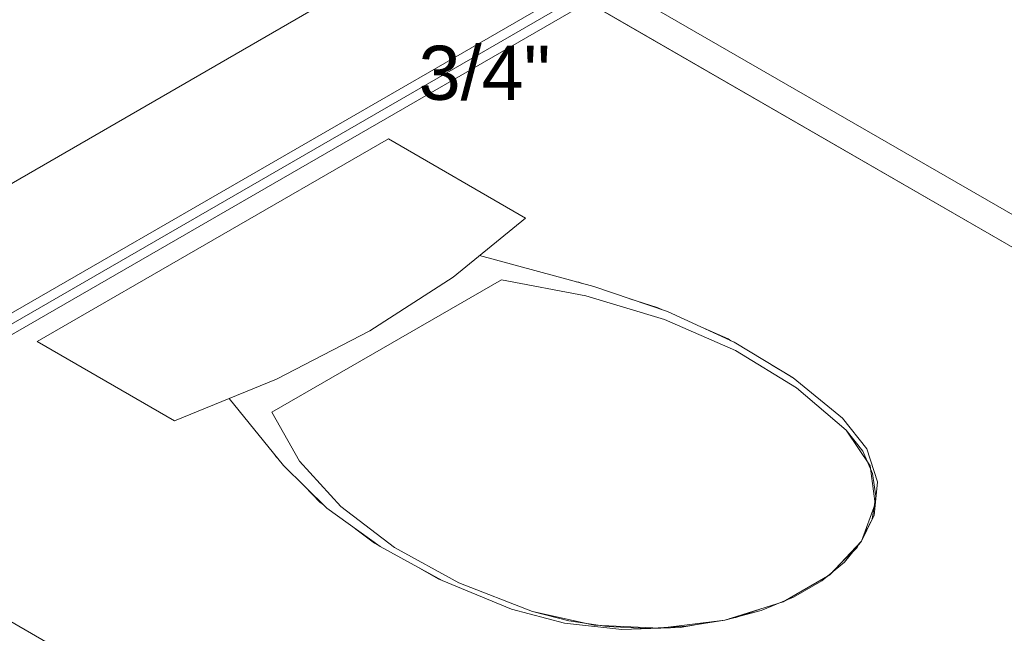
# Model space of a CAD drawing. Header units: millimetres. Extents: x 2 to 902, y -447 to 199.
# Tile 349 of 656: x 72.7 to 76.34, y 87.68 to 89.95. Entities that reach past the tile are written whole.
import ezdxf

# ---------------------------------------------------------------- set-up
doc = ezdxf.new("R2010")
doc.units = ezdxf.units.MM
doc.header["$MEASUREMENT"] = 0
doc.linetypes.add('NULL', pattern=[0])
for name, color, linetype, lineweight in [('IFC-Elemento de mobília-Contorno', 152, 'Continuous', 5), ('IFC-Elemento terminal-Contorno', 253, 'Continuous', 5), ('IFC-Laje-Contorno', 134, 'Continuous', 5), ('IFC-Parede padrão-Contorno', 44, 'Continuous', 5), ('IFC-Parede-Contorno', 42, 'Continuous', 5), ('IFC-Viga-Contorno', 66, 'Continuous', 5), ('Textos', 7, 'Continuous', 9)]:
    doc.layers.add(name, color=color, linetype=linetype, lineweight=lineweight)
doc.styles.add('Arial', font='arial.ttf')

msp = doc.modelspace()

# ---------------------------------------------------------------- linework, layer by layer
at = {"layer": 'IFC-Elemento de mobília-Contorno', "lineweight": 5}
for p, q in [((78.9219, 87.7532), (74.6437, 90.2232)), ((78.818, 87.6932), (74.5398, 90.1632)), ((78.9219, 87.7532), (74.9036, 90.0732)), ((78.818, 87.6932), (74.7996, 90.0132)), ((75.7696, 85.9332), (71.7166, 88.2732)), ((75.7696, 85.9332), (71.7512, 88.2532))]:
    msp.add_line(p, q, dxfattribs=at)
at = {"layer": 'IFC-Elemento terminal-Contorno', "lineweight": 5}
for p, q in [((72.7653, 88.7587), (74.0627, 89.5077)), ((72.7653, 88.7587), (74.0627, 89.5077)), ((74.5698, 89.2149), (74.0627, 89.5077)), ((74.5698, 89.2149), (74.0627, 89.5077)), ((74.3023, 88.9972), (74.5698, 89.2149)), ((74.3023, 88.9972), (74.5698, 89.2149)), ((74.3994, 89.0763), (74.8219, 88.9624)), ((74.3994, 89.0763), (74.8219, 88.9624)), ((73.632, 88.4972), (74.481, 88.9873)), ((73.632, 88.4972), (74.481, 88.9873)), ((73.9942, 88.7982), (74.3023, 88.9972)), ((73.9942, 88.7982), (74.3023, 88.9972)), ((74.481, 88.9873), (74.7928, 88.9281)), ((74.481, 88.9873), (74.7928, 88.9281)), ((74.7573, 88.9798), (74.7667, 88.9777)), ((74.7573, 88.9798), (74.7667, 88.9777)), ((74.7667, 88.9777), (74.7757, 88.9748)), ((74.7667, 88.9777), (74.7757, 88.9748)), ((74.7928, 88.9281), (75.0837, 88.8402)), ((74.7928, 88.9281), (75.0837, 88.8402)), ((74.8219, 88.9624), (75.0939, 88.8698)), ((74.8219, 88.9624), (75.0939, 88.8698)), ((74.955, 88.9171), (75.0557, 88.8846)), ((74.955, 88.9171), (75.0557, 88.8846)), ((75.0557, 88.8846), (75.0735, 88.8768)), ((75.0557, 88.8846), (75.0735, 88.8768)), ((75.0939, 88.8698), (75.3409, 88.7563)), ((75.0939, 88.8698), (75.3409, 88.7563)), ((75.0837, 88.8402), (75.3455, 88.7259)), ((75.0837, 88.8402), (75.3455, 88.7259)), ((73.6495, 88.6203), (73.9942, 88.7982)), ((73.6495, 88.6203), (73.9942, 88.7982)), ((75.228, 88.8082), (75.3182, 88.7682)), ((75.228, 88.8082), (75.3182, 88.7682)), ((73.2724, 88.4659), (72.7653, 88.7587)), ((73.2724, 88.4659), (72.7653, 88.7587)), ((75.3286, 88.762), (75.3182, 88.7682)), ((75.3286, 88.762), (75.3182, 88.7682)), ((75.5582, 88.6241), (75.3409, 88.7563)), ((75.5582, 88.6241), (75.3409, 88.7563)), ((75.5714, 88.5883), (75.3455, 88.7259)), ((75.5714, 88.5883), (75.3455, 88.7259)), ((75.5484, 88.6309), (75.4787, 88.6725)), ((75.5484, 88.6309), (75.4787, 88.6725)), ((73.2724, 88.4659), (73.6495, 88.6203)), ((73.2724, 88.4659), (73.6495, 88.6203)), ((75.5528, 88.6274), (75.5484, 88.6309)), ((75.5528, 88.6274), (75.5484, 88.6309)), ((75.7415, 88.4757), (75.5582, 88.6241)), ((75.7415, 88.4757), (75.5582, 88.6241)), ((75.755, 88.4312), (75.5714, 88.5883)), ((75.755, 88.4312), (75.5714, 88.5883)), ((73.6752, 88.3003), (73.4744, 88.5486)), ((73.6752, 88.3003), (73.4744, 88.5486)), ((73.7345, 88.3171), (73.632, 88.4972)), ((73.7345, 88.3171), (73.632, 88.4972)), ((75.831, 88.3625), (75.7415, 88.4757)), ((75.831, 88.3625), (75.7415, 88.4757)), ((75.8428, 88.2994), (75.755, 88.4312)), ((75.8157, 88.3538), (75.755, 88.4312)), ((75.8523, 88.2716), (75.8157, 88.3538)), ((75.8708, 88.2403), (75.831, 88.3625)), ((75.8708, 88.2403), (75.831, 88.3625)), ((73.6486, 88.3322), (73.645, 88.3377)), ((73.6486, 88.3322), (73.645, 88.3377)), ((73.6537, 88.3269), (73.6486, 88.3322)), ((73.6537, 88.3269), (73.6486, 88.3322)), ((73.8869, 88.1492), (73.7345, 88.3171)), ((73.8869, 88.1492), (73.7345, 88.3171)), ((73.8355, 88.1433), (73.6752, 88.3003)), ((73.8355, 88.1433), (73.6752, 88.3003)), ((75.8622, 88.1586), (75.8428, 88.2994)), ((75.8639, 88.1869), (75.8523, 88.2716)), ((75.8585, 88.1161), (75.8708, 88.2403)), ((75.8585, 88.1161), (75.8708, 88.2403)), ((73.8099, 88.1653), (73.7536, 88.2236)), ((73.8099, 88.1653), (73.7536, 88.2236)), ((73.8235, 88.1551), (73.8099, 88.1653)), ((73.8235, 88.1551), (73.8099, 88.1653)), ((75.8501, 88.1023), (75.8639, 88.1869)), ((74.0321, 88.0007), (73.8355, 88.1433)), ((74.0321, 88.0007), (73.8355, 88.1433)), ((74.0849, 87.998), (73.8869, 88.1492)), ((74.0849, 87.998), (73.8869, 88.1492)), ((75.8114, 88.0204), (75.8622, 88.1586)), ((75.8114, 88.0204), (75.8501, 88.1023)), ((75.8205, 88.0453), (75.8585, 88.1161)), ((75.843, 88.0873), (75.8585, 88.1161)), ((74.0115, 88.0138), (73.9422, 88.0659)), ((74.0115, 88.0138), (73.9422, 88.0659)), ((75.6947, 87.8963), (75.8114, 88.0204)), ((75.7488, 87.9436), (75.8114, 88.0204)), ((74.0115, 88.0138), (74.0223, 88.0078)), ((74.0115, 88.0138), (74.0223, 88.0078)), ((74.0321, 88.0007), (74.2611, 87.8752)), ((74.0321, 88.0007), (74.2611, 87.8752)), ((74.0849, 87.998), (74.3232, 87.8676)), ((74.0849, 87.998), (74.3232, 87.8676)), ((75.7431, 87.9477), (75.7948, 87.9973)), ((75.7845, 87.9874), (75.7948, 87.9973)), ((75.7948, 87.9973), (75.8017, 88.0101)), ((75.7948, 87.9973), (75.7992, 88.0055)), ((74.1778, 87.9208), (74.2494, 87.8809)), ((74.1778, 87.9208), (74.2494, 87.8809)), ((75.6642, 87.8741), (75.7488, 87.9436)), ((74.2494, 87.8809), (74.2554, 87.8784)), ((74.2494, 87.8809), (74.2554, 87.8784)), ((74.2611, 87.8752), (74.5182, 87.7694)), ((74.2611, 87.8752), (74.5182, 87.7694)), ((75.5217, 87.7964), (75.6947, 87.8963)), ((75.5602, 87.814), (75.6642, 87.8741)), ((74.3232, 87.8676), (74.5953, 87.7616)), ((74.3232, 87.8676), (74.5953, 87.7616)), ((75.4398, 87.7652), (75.5602, 87.814)), ((74.5182, 87.7694), (74.7141, 87.7177)), ((74.5182, 87.7694), (74.7141, 87.7177)), ((75.3067, 87.7291), (75.5217, 87.7964)), ((75.3067, 87.7291), (75.4398, 87.7652)), ((75.3468, 87.7386), (75.4326, 87.7685)), ((74.5953, 87.7616), (74.8236, 87.7109)), ((74.5953, 87.7616), (74.7294, 87.7266)), ((74.7293, 87.7266), (74.8718, 87.7054)), ((75.0674, 87.6997), (75.3067, 87.7291)), ((75.1648, 87.7067), (75.3067, 87.7291)), ((75.3246, 87.7347), (75.3468, 87.7386)), ((75.3327, 87.7361), (75.3468, 87.7386)), ((75.3468, 87.7386), (75.3639, 87.7446)), ((74.7141, 87.7177), (74.9259, 87.6948)), ((74.7141, 87.7177), (74.9259, 87.6948)), ((74.8236, 87.7109), (75.0674, 87.6997)), ((74.8718, 87.7054), (75.0184, 87.6987)), ((74.9259, 87.6948), (75.141, 87.7019)), ((74.9259, 87.6948), (75.141, 87.7019)), ((75.0184, 87.6987), (75.1648, 87.7067)), ((75.141, 87.7019), (75.2637, 87.7238)), ((75.141, 87.7019), (75.1909, 87.7108))]:
    msp.add_line(p, q, dxfattribs=at)
at = {"layer": 'IFC-Laje-Contorno', "color": 7, "lineweight": 5}
msp.add_line((71.7166, 88.2732), (74.765, 90.0332), dxfattribs=at)
at = {"layer": 'IFC-Parede padrão-Contorno', "color": 7, "lineweight": 5}
for p, q in [((68.526, 86.3911), (78.5504, 92.1787)), ((71.0453, 87.8856), (75.4091, 90.4051))]:
    msp.add_line(p, q, dxfattribs=at)
at = {"layer": 'IFC-Parede-Contorno', "color": 7, "lineweight": 5}
msp.add_line((66.543, 85.8062), (82.014, 94.7384), dxfattribs=at)
at = {"layer": 'IFC-Viga-Contorno', "lineweight": 5}
for p, q in [((68.0063, 86.651), (80.6195, 93.9332)), ((68.422, 86.411), (74.7305, 90.0531))]:
    msp.add_line(p, q, dxfattribs=at)

# ---------------------------------------------------------------- texts
at = {"layer": 'Textos', "linetype": 'NULL', "insert": (74.1744, 89.6492), "char_height": 0.2, "width": 0.975, "attachment_point": 7, "line_spacing_factor": 0.6, "style": 'Arial'}
msp.add_mtext('3/4"', dxfattribs=at)

doc.saveas('drawing.dxf')
